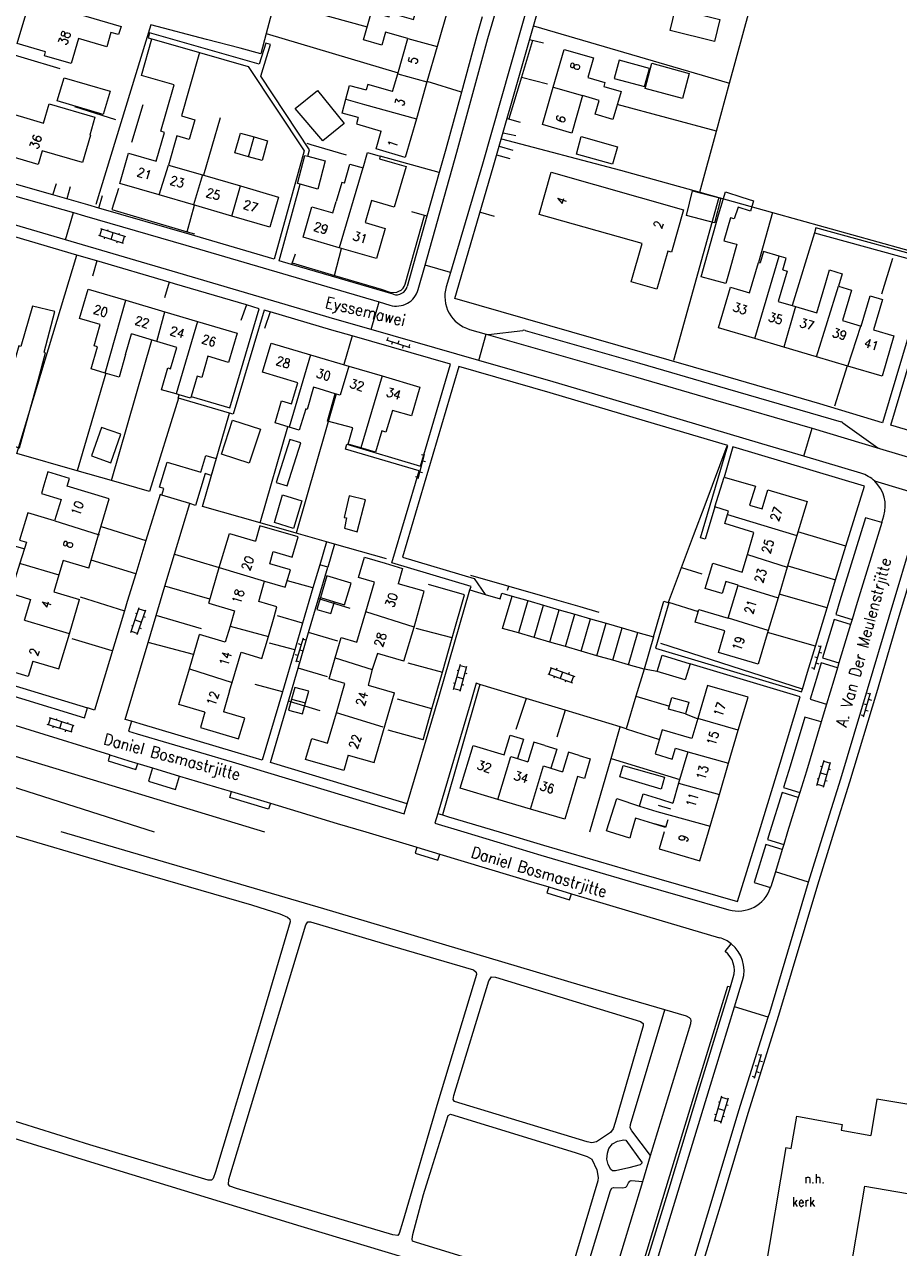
# Model space of a CAD drawing. Header units: metres. Extents: x 189705 to 199106, y 581686 to 588448.
# Tile 493 of 555: x 198179 to 198333, y 585927 to 586142. Entities that reach past the tile are written whole.
import ezdxf

# ---------------------------------------------------------------- set-up
doc = ezdxf.new("R2010")
doc.units = ezdxf.units.M
doc.layers.add('B-WA-OG-GBKN-G', color=7, linetype='Continuous', lineweight=18)
doc.styles.add('Style-STANDARD', font='STANDARD.shx')

msp = doc.modelspace()

# ---------------------------------------------------------------- linework, layer by layer
at = {"layer": 'B-WA-OG-GBKN-G'}
for p, q in [((198196.77, 586103.547), (198192.392, 586104.958)), ((198192.582, 586104.897), (198192.95, 586106.039)), ((198197.138, 586104.689), (198192.76, 586106.1)), ((198193.95, 586105.717), (198194.042, 586106.002)), ((198194.581, 586104.252), (198194.949, 586105.395)), ((198195.946, 586105.073), (198196.038, 586105.358)), ((198196.579, 586103.608), (198196.948, 586104.75)), ((198193.394, 586104.32), (198193.486, 586104.605)), ((198195.581, 586103.615), (198195.673, 586103.9)), ((198242.958, 586086.6), (198247.143, 586085.241)), ((198243.303, 586087.014), (198243.148, 586086.538)), ((198244.099, 586086.229), (198243.945, 586085.754)), ((198245.205, 586086.396), (198245.051, 586085.92)), ((198246.002, 586085.611), (198245.847, 586085.136)), ((198247.107, 586085.778), (198246.953, 586085.302)), ((198248.602, 586062.203), (198249.737, 586066.454)), ((198249.203, 586066.39), (198249.686, 586066.261)), ((198248.687, 586064.458), (198249.17, 586064.329)), ((198249.428, 586065.295), (198249.911, 586065.166)), ((198248.171, 586062.525), (198248.654, 586062.396)), ((198248.912, 586063.362), (198249.395, 586063.233)), ((198198.047, 586035.112), (198199.538, 586039.464)), ((198198.882, 586038.473), (198199.165, 586038.376)), ((198199.183, 586034.723), (198200.673, 586039.075)), ((198199.473, 586039.275), (198200.608, 586038.886)), ((198198.137, 586036.299), (198198.421, 586036.202)), ((198198.793, 586037.288), (198199.928, 586036.899)), ((198199.588, 586035.908), (198199.872, 586035.811)), ((198200.268, 586037.893), (198200.552, 586037.795)), ((198198.112, 586035.301), (198199.248, 586034.913)), ((198228.396, 586034.082), (198227.103, 586029.876)), ((198228.815, 586033.744), (198228.337, 586033.891)), ((198228.043, 586032.935), (198227.566, 586033.082)), ((198228.227, 586031.832), (198227.749, 586031.979)), ((198318.285, 586028.567), (198319.534, 586032.786)), ((198318.998, 586032.736), (198319.477, 586032.594)), ((198319.194, 586031.635), (198319.673, 586031.493)), ((198227.456, 586031.023), (198226.978, 586031.17)), ((198227.64, 586029.92), (198227.162, 586030.067)), ((198254.849, 586025.052), (198256.05, 586029.493)), ((198318.43, 586030.819), (198318.91, 586030.677)), ((198318.626, 586029.718), (198319.105, 586029.576)), ((198255.45, 586027.273), (198256.608, 586026.959)), ((198255.46, 586028.461), (198255.75, 586028.383)), ((198255.998, 586029.3), (198257.156, 586028.986)), ((198256.007, 586024.739), (198257.208, 586029.179)), ((198256.882, 586027.973), (198257.172, 586027.895)), ((198271.427, 586027.785), (198275.751, 586026.217)), ((198272.024, 586028.845), (198271.615, 586027.717)), ((198271.836, 586028.913), (198276.16, 586027.345)), ((198272.604, 586027.358), (198272.501, 586027.076)), ((198273.021, 586028.803), (198272.919, 586028.521)), ((198273.998, 586028.129), (198273.589, 586027.001)), ((198275.181, 586028.019), (198275.079, 586027.737)), ((198275.972, 586027.413), (198275.563, 586026.285)), ((198317.862, 586028.901), (198318.342, 586028.759)), ((198254.86, 586026.243), (198255.15, 586026.164)), ((198254.901, 586025.245), (198256.06, 586024.932)), ((198256.334, 586025.948), (198256.624, 586025.869)), ((198274.576, 586026.643), (198274.473, 586026.361)), ((198326.984, 586020.269), (198328.233, 586024.488)), ((198327.697, 586024.438), (198328.176, 586024.296)), ((198327.893, 586023.337), (198328.372, 586023.195)), ((198327.129, 586022.521), (198327.609, 586022.379)), ((198327.325, 586021.42), (198327.804, 586021.278)), ((198187.73, 586017.528), (198183.347, 586018.926)), ((198183.538, 586018.865), (198183.903, 586020.008)), ((198188.095, 586018.671), (198183.712, 586020.069)), ((198184.903, 586019.689), (198184.994, 586019.975)), ((198185.539, 586018.227), (198185.903, 586019.37)), ((198186.902, 586019.051), (198186.993, 586019.337)), ((198187.539, 586017.589), (198187.904, 586018.732)), ((198326.561, 586020.603), (198327.041, 586020.461)), ((198184.352, 586018.29), (198184.443, 586018.576)), ((198186.541, 586017.592), (198186.632, 586017.878)), ((198318.783, 586008.192), (198320.057, 586012.612)), ((198319.936, 586007.859), (198321.21, 586012.279)), ((198320.002, 586012.42), (198321.155, 586012.087)), ((198319.42, 586010.402), (198320.573, 586010.069)), ((198319.45, 586011.59), (198319.739, 586011.507)), ((198320.864, 586011.078), (198321.152, 586010.995)), ((198318.814, 586009.382), (198319.102, 586009.299)), ((198318.839, 586008.384), (198319.992, 586008.051)), ((198320.283, 586009.062), (198320.571, 586008.979)), ((198307.816, 585956.672), (198309.048, 585960.896)), ((198308.512, 585960.844), (198308.992, 585960.704)), ((198307.952, 585958.924), (198308.432, 585958.784)), ((198308.712, 585959.744), (198309.192, 585959.604)), ((198307.392, 585957.004), (198307.872, 585956.864)), ((198308.152, 585957.824), (198308.632, 585957.684)), ((198300.758, 585949.126), (198302.06, 585953.538)), ((198301.446, 585952.52), (198301.734, 585952.435)), ((198301.909, 585948.786), (198303.211, 585953.198)), ((198302.003, 585953.346), (198303.154, 585953.006)), ((198302.857, 585951.999), (198303.145, 585951.914)), ((198300.796, 585950.316), (198301.084, 585950.231)), ((198301.409, 585951.332), (198302.56, 585950.992)), ((198302.263, 585949.987), (198302.551, 585949.902)), ((198300.814, 585949.318), (198301.965, 585948.978))]:
    msp.add_line(p, q, dxfattribs=at)
at = {"layer": 'B-WA-OG-GBKN-G', "flags": 128}
for points in [[(198338.566, 586099.496), (198330.341, 586072.001), (198319.325, 586075.292), (198301.793, 586080.389), (198288.116, 586084.37), (198255.043, 586093.841), (198261.84, 586116.93), (198273.291, 586157.204), (198277.075, 586170.696), (198282.941, 586191.028), (198288.552, 586210.305), (198292.54, 586225.084)], [(198249.828, 586099.714), (198255.4, 586119.601), (198260.88, 586139.59), (198266.606, 586159.107), (198271.102, 586174.934), (198276.373, 586193.364), (198281.87, 586212.655), (198284.458, 586222.255), (198284.597, 586222.767)], [(198289.487, 586221.447), (198286.622, 586210.831), (198281.02, 586191.585), (198275.152, 586171.243), (198271.367, 586157.751), (198259.919, 586117.485), (198254.3, 586098.397)], [(198303.434, 586131.754), (198308.1, 586148.936)], [(198223.359, 586146.087), (198239.648, 586141.671)], [(198246.797, 586139.567), (198242.872, 586140.694), (198242.221, 586138.426), (198238.983, 586139.355), (198240.403, 586144.301), (198243.512, 586143.408), (198243.715, 586144.115), (198247.79, 586142.945), (198248.781, 586146.398), (198253.887, 586144.931), (198251.942, 586138.158)], [(198174.969, 586144.134), (198172.962, 586138.048), (198185.568, 586134.334)], [(198180.08, 586145.556), (198185.08, 586144.097), (198185.319, 586144.914), (198196.316, 586141.708), (198195.898, 586140.272), (198194.552, 586140.664), (198193.819, 586138.15), (198188.844, 586139.6), (198187.555, 586135.177), (198182.822, 586136.557), (198183.02, 586137.236), (198178.019, 586138.694), (198180.08, 586145.556)], [(198223.03, 586144.845), (198221.869, 586140.471)], [(198301.706, 586142.934), (198300.745, 586139.063), (198292.943, 586141), (198293.904, 586144.872), (198301.706, 586142.934)], [(198211.366, 586139.411), (198201.568, 586141.969), (198191.913, 586110.363)], [(198259.907, 586143.38), (198258.955, 586140.136), (198256.217, 586130.148)], [(198268.909, 586141.791), (198303.434, 586131.754)], [(198205.685, 586131.453), (198199.896, 586133.097), (198201.722, 586139.527)], [(198229.193, 586118.868), (198229.499, 586119.98), (198220.922, 586132.976), (198222.652, 586138.523), (198221.793, 586138.791), (198220.634, 586135.073), (198201.352, 586140.568), (198201.106, 586139.703), (198201.722, 586139.527)], [(198201.722, 586139.527), (198210.124, 586137.142)], [(198217.289, 586137.865), (198211.366, 586139.411)], [(198221.869, 586140.471), (198220.923, 586136.91)], [(198221.869, 586140.471), (198245.075, 586133.569)], [(198245.022, 586133.386), (198246.797, 586139.567)], [(198246.797, 586139.567), (198251.942, 586138.158)], [(198268.726, 586139.24), (198266.781, 586132.811), (198271.382, 586131.631)], [(198270.691, 586138.767), (198268.218, 586139.362)], [(198210.121, 586137.133), (198218.716, 586134.684), (198228.523, 586119.825), (198223.274, 586100.747), (198208.286, 586105.155), (198192.436, 586109.764)], [(198210.124, 586137.142), (198208.298, 586130.711)], [(198220.92, 586136.916), (198217.289, 586137.865)], [(198251.942, 586138.158), (198250.167, 586131.977)], [(198272.389, 586131.037), (198274.322, 586137.68), (198279.489, 586136.176), (198278.48, 586132.707), (198281.483, 586131.833), (198281.287, 586131.158), (198284.318, 586130.275), (198282.889, 586125.366), (198279.762, 586126.276), (198280.468, 586128.701), (198277.551, 586129.549)], [(198220.923, 586136.91), (198220.925, 586136.915), (198220.92, 586136.916)], [(198220.92, 586136.916), (198220.923, 586136.91)], [(198289.314, 586134.318), (198283.966, 586135.763), (198283.104, 586132.569), (198288.452, 586131.124), (198289.314, 586134.318)], [(198295.121, 586129.046), (198288.546, 586130.81), (198289.731, 586135.224), (198296.305, 586133.46), (198295.121, 586129.046)], [(198244.119, 586130.243), (198245.022, 586133.386)], [(198245.022, 586133.386), (198250.167, 586131.977)], [(198266.781, 586132.811), (198264.556, 586125.458)], [(198193.191, 586126.227), (198185.09, 586128.612), (198186.293, 586132.697), (198194.395, 586130.319), (198193.191, 586126.227)], [(198204.326, 586126.728), (198205.685, 586131.453)], [(198208.298, 586130.711), (198206.968, 586125.962)], [(198235.879, 586128.89), (198236.541, 586131.337), (198239.471, 586130.544)], [(198244.119, 586130.243), (198239.755, 586131.518), (198239.471, 586130.544)], [(198250.167, 586131.977), (198248.302, 586125.48)], [(198256.217, 586130.148), (198250.173, 586131.997)], [(198277.551, 586129.549), (198275.634, 586122.964), (198270.476, 586124.465), (198272.389, 586131.037)], [(198272.389, 586131.037), (198277.551, 586129.549)], [(198301.132, 586123.277), (198303.434, 586131.754)], [(198231.812, 586121.598), (198226.967, 586127.274), (198230.903, 586130.442), (198235.581, 586124.633), (198231.812, 586121.598)], [(198238.049, 586125.676), (198235.216, 586126.443), (198235.879, 586128.89)], [(198235.879, 586128.89), (198239.162, 586128.001), (198248.302, 586125.48)], [(198256.217, 586130.148), (198253.473, 586120.135), (198252.315, 586116.002)], [(198310.98, 586108.978), (198338.764, 586101.238), (198346.119, 586128.731)], [(198190.963, 586122.563), (198189.561, 586117.764), (198182.45, 586119.841), (198181.739, 586117.408), (198172.518, 586120.102), (198174.554, 586127.071), (198182.694, 586124.693)], [(198182.694, 586124.693), (198183.684, 586128.081), (198191.732, 586125.727), (198190.819, 586122.605), (198190.963, 586122.563)], [(198195.388, 586125.253), (198188.213, 586127.561)], [(198203.015, 586112.066), (198196.081, 586114.077), (198197.631, 586119.422), (198202.503, 586118.009), (198203.971, 586123.071), (198203.32, 586123.259), (198204.326, 586126.728)], [(198200.128, 586127.914), (198198.149, 586121.275)], [(198301.132, 586123.277), (198283.649, 586127.977)], [(198206.968, 586125.962), (198209.298, 586125.286), (198208.298, 586121.836), (198206.159, 586122.457), (198204.671, 586117.326)], [(198213.741, 586125.654), (198210.805, 586115.547)], [(198238.049, 586125.676), (198237.734, 586124.594), (198242.129, 586123.311)], [(198248.302, 586125.48), (198246.348, 586118.677), (198241.221, 586120.15), (198242.129, 586123.311)], [(198264.287, 586125.535), (198266.583, 586124.879)], [(198218.757, 586118.796), (198216.361, 586119.464), (198217.329, 586122.94), (198219.725, 586122.272)], [(198218.757, 586118.796), (198219.725, 586122.272)], [(198219.725, 586122.272), (198222.12, 586121.605), (198221.152, 586118.129), (198218.757, 586118.796)], [(198263.267, 586121.947), (198284.201, 586116.439), (198298.214, 586112.535)], [(198265.805, 586122.462), (198263.554, 586122.958)], [(198283.67, 586120.554), (198282.81, 586117.47), (198276.458, 586119.239), (198277.317, 586122.324), (198283.67, 586120.554)], [(198298.214, 586112.535), (198301.132, 586123.277)], [(198229.02, 586121.154), (198229.744, 586120.941)], [(198229.744, 586120.941), (198235.94, 586119.116)], [(198262.899, 586120.655), (198265.282, 586119.97)], [(198227.844, 586113.964), (198227.371, 586114.095), (198228.658, 586119.008), (198229.193, 586118.868)], [(198229.193, 586118.868), (198232.262, 586118.064), (198230.962, 586113.1)], [(198238.918, 586116.829), (198239.702, 586119.523), (198241.952, 586118.868), (198241.826, 586118.434), (198244.032, 586117.792), (198246.485, 586117.078), (198244.397, 586109.902), (198240.393, 586111.067), (198239.265, 586107.19), (198242.802, 586106.161), (198241.267, 586100.887), (198234.736, 586102.787)], [(198252.315, 586116.002), (198241.952, 586118.868)], [(198264.831, 586118.394), (198262.447, 586119.065)], [(198184.292, 586112.081), (198168.598, 586116.515)], [(198203.015, 586112.066), (198204.671, 586117.326)], [(198204.671, 586117.326), (198210.653, 586115.591)], [(198210.653, 586115.591), (198209.062, 586110.311)], [(198210.653, 586115.591), (198217.326, 586113.656)], [(198238.856, 586116.847), (198234.736, 586102.787)], [(198235.629, 586114.119), (198236.613, 586117.5), (198238.918, 586116.829)], [(198252.315, 586116.002), (198250.164, 586108.325)], [(198295.32, 586109.461), (198293.209, 586102), (198292.537, 586102.19), (198290.642, 586095.491), (198286.126, 586096.768), (198288.03, 586103.499), (198269.909, 586108.625), (198272.011, 586116.055), (198295.32, 586109.461)], [(198169.378, 586114.217), (198187.981, 586108.961)], [(198184.292, 586112.081), (198184.942, 586114.058)], [(198187.358, 586113.483), (198186.806, 586111.371)], [(198215.846, 586108.344), (198217.326, 586113.656)], [(198217.326, 586113.656), (198224.062, 586111.702), (198222.526, 586106.406), (198215.846, 586108.344)], [(198226.32, 586099.851), (198224.137, 586100.493), (198227.844, 586113.964)], [(198230.962, 586113.1), (198227.844, 586113.964)], [(198235.629, 586114.119), (198235.167, 586114.253), (198234.189, 586110.892)], [(198186.806, 586111.371), (198184.292, 586112.081)], [(198192.436, 586109.764), (198190.465, 586110.337), (198186.806, 586111.371)], [(198192.436, 586109.764), (198193.081, 586111.956)], [(198195.896, 586113.213), (198194.717, 586109.499), (198207.934, 586105.599), (198209.272, 586110.251)], [(198209.062, 586110.311), (198203.015, 586112.066)], [(198301.549, 586111.606), (198293.539, 586082.916)], [(198300.78, 586107.187), (198295.826, 586108.434), (198296.916, 586112.768), (198301.87, 586111.521), (198300.78, 586107.187)], [(198298.214, 586112.535), (198301.549, 586111.606)], [(198300.985, 586106.867), (198301.45, 586108.584), (198302.717, 586112.597), (198305.595, 586111.675), (198307.63, 586111.003), (198307.092, 586109.198), (198304.943, 586109.909), (198304.214, 586107.835), (198303.561, 586108.066), (198302.41, 586103.995), (198304.173, 586103.53)], [(198301.549, 586111.606), (198310.98, 586108.978)], [(198186.568, 586104.165), (198167.969, 586109.645)], [(198215.846, 586108.344), (198209.062, 586110.311)], [(198234.736, 586102.787), (198228.366, 586104.641), (198229.925, 586110), (198233.617, 586108.925), (198234.189, 586110.892)], [(198250.164, 586108.325), (198247.491, 586109.101)], [(198188.547, 586101.497), (198166.085, 586108.116)], [(198186.568, 586104.165), (198187.981, 586108.961)], [(198187.981, 586108.961), (198189.914, 586108.415), (198207.725, 586103.235), (198241.734, 586093.233)], [(198233.898, 586097.907), (198242.086, 586095.513), (198243.638, 586094.986), (198244.35, 586094.887), (198244.883, 586094.965), (198245.213, 586095.119), (198245.593, 586095.324), (198245.947, 586095.656), (198246.124, 586095.987), (198246.351, 586096.394), (198249.737, 586108.448)], [(198250.164, 586108.325), (198246.702, 586095.968)], [(198259.561, 586109.023), (198261.977, 586108.347)], [(198310.98, 586108.978), (198308.51, 586100.197)], [(198207.934, 586105.599), (198209.243, 586105.213)], [(198299.112, 586100.169), (198300.985, 586106.867)], [(198318.395, 586105.424), (198314.432, 586092.611)], [(198340.537, 586068.955), (198331.778, 586071.572), (198340.379, 586100.323), (198318.607, 586106.266), (198318.37, 586105.398), (198338.673, 586099.855)], [(198240.342, 586088.376), (198233.975, 586090.206), (198206.315, 586098.347), (198186.568, 586104.165)], [(198226.409, 586100.096), (198233.898, 586097.907), (198235.129, 586102.673)], [(198304.173, 586103.53), (198304.697, 586103.384), (198303.459, 586098.954)], [(198188.609, 586063.538), (198177.951, 586066.572), (198188.547, 586101.497)], [(198192.076, 586100.457), (198188.547, 586101.497)], [(198192.076, 586100.457), (198191.286, 586097.747)], [(198204.792, 586096.71), (198192.076, 586100.457)], [(198226.968, 586101.626), (198226.32, 586099.851)], [(198307.881, 586086.803), (198312.177, 586101.275)], [(198312.177, 586101.275), (198309.379, 586102.088), (198308.806, 586100.109)], [(198312.823, 586098.899), (198313.409, 586100.917), (198312.177, 586101.275)], [(198332.084, 586100.906), (198330.154, 586094.623)], [(198244.212, 586094.589), (198226.32, 586099.851)], [(198248.628, 586095.429), (198249.828, 586099.714)], [(198254.3, 586098.397), (198249.828, 586099.714)], [(198254.3, 586098.397), (198253.557, 586095.873)], [(198303.459, 586098.954), (198302.761, 586096.457), (198298.414, 586097.672), (198299.112, 586100.169)], [(198307.881, 586086.803), (198301.448, 586088.704), (198303.56, 586095.853), (198306.933, 586094.857), (198308.51, 586100.197), (198308.806, 586100.109)], [(198312.823, 586098.899), (198313.572, 586098.678), (198311.993, 586093.332), (198315.038, 586092.432)], [(198320.368, 586096.654), (198321.028, 586098.862), (198323.254, 586098.19), (198322.618, 586095.989)], [(198204.792, 586096.71), (198203.955, 586093.962)], [(198218.396, 586092.706), (198205.75, 586096.428), (198204.792, 586096.71)], [(198315.038, 586092.432), (198318.793, 586091.323), (198320.368, 586096.654)], [(198193.502, 586080.73), (198191.037, 586081.45), (198192.17, 586085.336), (198191.574, 586085.51), (198192.663, 586089.244), (198189.024, 586090.306), (198190.533, 586095.509), (198197.185, 586093.542)], [(198318.738, 586083.596), (198322.618, 586095.989)], [(198322.618, 586095.989), (198324.867, 586095.325), (198323.284, 586089.968), (198326.567, 586088.998)], [(198326.567, 586088.998), (198328.144, 586094.337), (198330.33, 586093.691), (198328.748, 586088.337), (198332.348, 586087.274), (198330.256, 586080.193), (198324.262, 586081.964)], [(198177.603, 586075.084), (198175.638, 586068.392), (198178.472, 586067.563), (198181.789, 586079.678), (198183.042, 586084.308), (198182.772, 586084.385), (198184.681, 586091.562), (198180.725, 586092.523), (198178.662, 586085.399), (198178.33, 586085.513), (198177.026, 586080.99), (198170.817, 586082.688), (198170.715, 586082.319)], [(198193.502, 586080.73), (198197.185, 586093.542)], [(198197.185, 586093.542), (198204.029, 586091.519)], [(198208.653, 586076.586), (198215.441, 586074.602), (198220.644, 586092.045), (198218.396, 586092.706)], [(198218.396, 586092.706), (198217.413, 586089.977)], [(198240.342, 586088.376), (198241.734, 586093.233)], [(198241.734, 586093.233), (198243.647, 586092.67)], [(198315.038, 586092.432), (198312.985, 586085.295)], [(198202.632, 586086.287), (198204.029, 586091.519)], [(198204.029, 586091.519), (198209.804, 586089.812)], [(198209.804, 586089.812), (198206, 586077.045)], [(198209.804, 586089.812), (198216.781, 586087.749), (198215.26, 586082.604), (198211.598, 586083.679), (198210.517, 586079.97), (198209.709, 586080.206), (198208.653, 586076.586)], [(198222.583, 586091.474), (198221.508, 586091.79), (198216.047, 586073.487), (198215.428, 586073.668)], [(198222.583, 586091.474), (198221.56, 586088.596)], [(198237.009, 586087.256), (198233.417, 586088.285), (198222.583, 586091.474)], [(198197.123, 586083.974), (198198.184, 586087.609)], [(198202.632, 586086.287), (198198.184, 586087.609)], [(198259.266, 586082.935), (198240.342, 586088.376)], [(198257.661, 586088.41), (198260.595, 586087.57)], [(198259.266, 586082.935), (198260.595, 586087.57)], [(198260.595, 586087.57), (198286.868, 586080.047), (198300.536, 586076.068), (198317.95, 586071.007)], [(198260.986, 586087.538), (198267.04, 586088.245)], [(198267.431, 586088.213), (198287.561, 586082.449), (198301.234, 586078.468), (198323.067, 586072.121)], [(198324.262, 586081.964), (198326.535, 586089.007)], [(198194.641, 586061.821), (198201.768, 586086.544)], [(198206, 586077.045), (198203.431, 586077.795), (198204.553, 586081.642), (198205.045, 586081.498), (198206.138, 586085.245), (198202.632, 586086.287)], [(198225.914, 586071.226), (198223.426, 586071.968), (198224.577, 586075.827), (198226.313, 586075.309), (198227.42, 586079.035), (198221.195, 586080.89), (198222.72, 586085.998), (198229.693, 586083.938)], [(198237.009, 586087.256), (198235.556, 586082.207)], [(198257.735, 586042.568), (198257.917, 586043.196), (198243.984, 586047.313), (198248.769, 586063.508), (198235.8, 586067.34), (198236.055, 586068.203), (198249.023, 586064.37), (198254.319, 586082.295), (198237.009, 586087.256)], [(198312.985, 586085.295), (198307.881, 586086.803)], [(198197.123, 586083.974), (198195.966, 586080.011), (198193.502, 586080.73)], [(198229.693, 586083.938), (198225.914, 586071.226)], [(198229.693, 586083.938), (198236.388, 586081.961)], [(198318.738, 586083.596), (198312.985, 586085.295)], [(198324.262, 586081.964), (198318.738, 586083.596)], [(198236.388, 586081.961), (198234.882, 586076.844), (198234.009, 586077.1)], [(198236.388, 586081.961), (198242.276, 586080.223)], [(198300.829, 586057.18), (198299.139, 586051.504), (198298.277, 586051.761), (198303.106, 586067.98), (198288.634, 586072.289), (198271.872, 586077.265), (198255.761, 586081.882), (198245.847, 586048.326), (198258.474, 586044.596), (198260.399, 586041.798)], [(198316.495, 586066.093), (198309.072, 586068.291), (198289.202, 586074.207), (198272.386, 586079.164), (198259.266, 586082.935)], [(198324.11, 586082.009), (198321.903, 586074.926)], [(198193.639, 586080.69), (198188.609, 586063.538)], [(198242.276, 586080.223), (198238.514, 586067.554)], [(198242.276, 586080.223), (198248.932, 586078.257), (198247.422, 586073.186), (198244.083, 586074.143), (198242.935, 586070.33), (198242.219, 586070.544), (198241.105, 586066.809), (198238.514, 586067.554)], [(198206.531, 586076.89), (198206, 586077.045)], [(198206.42, 586076.301), (198206.364, 586076.317), (198206.531, 586076.89)], [(198208.653, 586076.586), (198208.568, 586076.296), (198206.531, 586076.89)], [(198234.198, 586077.045), (198227.168, 586052.561)], [(198231.196, 586077.926), (198230.19, 586078.236), (198229.067, 586074.318), (198228.853, 586074.41), (198227.685, 586070.698)], [(198234.009, 586077.1), (198231.196, 586077.926)], [(198237.109, 586071.085), (198232.677, 586072.284), (198234.009, 586077.1)], [(198206.42, 586076.301), (198201.344, 586059.912)], [(198215.428, 586073.668), (198206.42, 586076.301)], [(198210.643, 586057.265), (198215.428, 586073.668)], [(198194.527, 586064.939), (198196.271, 586069.996), (198192.904, 586071.171), (198191.111, 586066.188), (198194.527, 586064.939)], [(198218.887, 586064.877), (198214.003, 586066.484), (198215.964, 586072.444), (198220.848, 586070.837), (198218.887, 586064.877)], [(198220.787, 586054.377), (198225.683, 586071.295)], [(198227.685, 586070.698), (198225.914, 586071.226)], [(198238.514, 586067.554), (198236.269, 586068.2), (198237.109, 586071.085)], [(198316.495, 586066.093), (198317.95, 586071.007)], [(198317.95, 586071.007), (198329.824, 586067.459)], [(198323.367, 586071.977), (198329.532, 586067.601)], [(198226.013, 586069.056), (198223.62, 586061.478), (198225.541, 586060.891), (198227.963, 586068.469), (198226.013, 586069.056)], [(198203.076, 586060.658), (198204.416, 586065.072), (198210.345, 586063.271), (198211.244, 586066.231), (198213.055, 586065.681), (198212.159, 586062.729), (198211.142, 586063.037), (198209.445, 586057.45), (198208.415, 586057.763)], [(198299.11, 586057.563), (198303.012, 586067.919)], [(198323.912, 586050.283), (198327.151, 586060.853), (198308.503, 586066.373), (198303.968, 586067.724), (198302.469, 586062.441)], [(198326.532, 586063.122), (198316.495, 586066.093)], [(198329.824, 586067.459), (198339.279, 586064.634), (198342.577, 586063.674)], [(198192.371, 586052.287), (198194.253, 586058.629), (198186.836, 586060.829), (198187.244, 586062.204), (198183.439, 586063.333), (198182.749, 586061.007)], [(198194.641, 586061.821), (198188.609, 586063.538)], [(198201.344, 586059.912), (198194.641, 586061.821)], [(198300.829, 586057.18), (198302.469, 586062.441)], [(198302.469, 586062.441), (198307.964, 586060.821), (198306.957, 586057.476), (198309.139, 586056.819), (198310.159, 586060.208), (198317.052, 586058.133), (198315.248, 586052.142)], [(198343.618, 586057.333), (198328.979, 586061.701)], [(198182.749, 586061.007), (198182.295, 586059.547), (198185.775, 586058.464), (198184.605, 586054.702), (198179.943, 586056.152), (198178.451, 586051.355), (198179.661, 586050.978), (198178.505, 586047.262), (198176.863, 586041.982), (198180.408, 586040.88), (198179.268, 586037.217)], [(198203.521, 586059.249), (198203.875, 586060.415), (198203.076, 586060.658)], [(198203.521, 586059.249), (198203.208, 586059.344), (198200.712, 586051.273)], [(198208.415, 586057.763), (198203.521, 586059.249)], [(198205.754, 586048.879), (198208.415, 586057.763)], [(198223.33, 586054.444), (198224.761, 586059.313), (198228.111, 586058.274), (198226.65, 586053.376), (198223.33, 586054.444)], [(198237.905, 586052.821), (198239.318, 586058.453), (198236.452, 586059.132), (198235.595, 586055.344), (198236.001, 586055.266), (198235.633, 586053.433), (198237.905, 586052.821)], [(198297.061, 586052.124), (198299.11, 586057.563)], [(198220.787, 586054.377), (198210.643, 586057.265)], [(198303.038, 586055.824), (198303.229, 586056.458), (198300.829, 586057.18)], [(198306.548, 586048.806), (198307.719, 586052.695), (198302.564, 586054.248), (198303.038, 586055.824)], [(198303.038, 586055.824), (198315.248, 586052.142)], [(198330.205, 586054.436), (198327.318, 586055.255), (198322.837, 586040.633), (198322.112, 586038.25), (198324.983, 586037.377)], [(198330.205, 586054.436), (198330.565, 586055.61)], [(198192.371, 586052.287), (198184.717, 586054.669)], [(198192.796, 586053.719), (198200.712, 586051.273)], [(198223.123, 586049.34), (198226.43, 586048.364), (198227.473, 586051.898), (198220.769, 586053.875), (198219.971, 586051.171)], [(198227.168, 586052.561), (198220.787, 586054.377)], [(198320.076, 586000), (198322.989, 586009.332), (198327.708, 586025.041), (198331.481, 586037.845), (198336.159, 586053.32)], [(198330.205, 586054.436), (198325.706, 586039.758), (198324.983, 586037.377)], [(198174.174, 586051.283), (198179.4, 586049.805)], [(198190.632, 586046.425), (198192.371, 586052.287)], [(198192.513, 586052.243), (198192.371, 586052.287)], [(198200.712, 586051.273), (198198.897, 586045.402)], [(198213.609, 586046.499), (198215.386, 586052.523), (198219.971, 586051.171)], [(198232.471, 586051.051), (198227.168, 586052.561)], [(198232.471, 586051.051), (198231.289, 586046.993)], [(198232.49, 586051.116), (198232.471, 586051.051)], [(198233.918, 586050.639), (198232.471, 586051.051)], [(198294.96, 586046.548), (198297.061, 586052.124)], [(198315.248, 586052.142), (198313.571, 586046.573)], [(198323.912, 586050.283), (198315.443, 586052.788)], [(198321.857, 586000), (198324.614, 586008.834), (198329.338, 586024.556), (198333.11, 586037.359), (198337.786, 586052.828)], [(198204.057, 586043.216), (198205.754, 586048.879)], [(198205.754, 586048.879), (198213.611, 586046.506)], [(198221.588, 586044.088), (198225.233, 586043.034), (198226.116, 586046.088), (198222.486, 586047.138), (198223.123, 586049.34)], [(198233.918, 586050.639), (198232.728, 586046.569)], [(198243.02, 586048.048), (198233.918, 586050.639)], [(198304.948, 586043.39), (198302.785, 586044.042), (198302.147, 586041.924), (198299.148, 586042.827), (198300.483, 586047.259), (198305.617, 586045.713), (198306.548, 586048.806)], [(198306.548, 586048.806), (198313.571, 586046.573)], [(198322.085, 586044.322), (198323.912, 586050.283)], [(198178.617, 586047.229), (198185.384, 586045.225)], [(198190.632, 586046.425), (198186.136, 586047.759), (198185.384, 586045.225)], [(198198.897, 586045.402), (198191.049, 586047.829)], [(198231.289, 586046.993), (198230.095, 586042.938)], [(198232.728, 586046.569), (198231.289, 586046.993)], [(198239.38, 586038.71), (198240.902, 586043.946), (198238.107, 586044.758), (198239.142, 586048.32), (198242.793, 586047.26), (198245.864, 586046.367), (198245.077, 586043.659)], [(198313.649, 586046.831), (198322.085, 586044.322)], [(198185.384, 586045.225), (198184.498, 586042.237), (198188.994, 586040.903)], [(198198.897, 586045.402), (198197.394, 586040.542), (198196.906, 586038.925)], [(198211.762, 586040.237), (198213.609, 586046.499)], [(198213.609, 586046.499), (198221.588, 586044.088)], [(198229.342, 586035.075), (198232.728, 586046.569)], [(198233.876, 586040.507), (198235.649, 586039.971), (198236.799, 586043.773), (198232.565, 586045.053), (198231.419, 586041.26)], [(198257.796, 586045.167), (198264.544, 586043.235)], [(198292.649, 586040.415), (198294.96, 586046.548)], [(198294.96, 586046.548), (198298.524, 586045.387)], [(198313.571, 586046.573), (198311.95, 586041.187)], [(198202.508, 586038.046), (198202.812, 586039.061), (198204.057, 586043.216)], [(198211.969, 586040.94), (198204.057, 586043.216)], [(198223.247, 586037.834), (198223.766, 586039.628), (198220.559, 586040.555), (198221.588, 586044.088)], [(198230.095, 586042.938), (198225.634, 586044.153)], [(198230.095, 586042.938), (198228.268, 586036.737)], [(198247.882, 586036.007), (198249.658, 586042.328), (198245.077, 586043.659)], [(198246.656, 586004.914), (198252.327, 586023.881), (198257.735, 586042.568)], [(198254.59, 586034.128), (198256.744, 586041.687), (198250.46, 586043.542)], [(198257.735, 586042.568), (198260.399, 586041.798)], [(198264.337, 586042.505), (198264.544, 586043.235)], [(198264.544, 586043.235), (198270.921, 586041.408)], [(198303.203, 586037.593), (198304.948, 586043.39)], [(198304.94, 586043.362), (198311.95, 586041.187)], [(198320.582, 586039.403), (198321.115, 586041.159), (198322.085, 586044.322)], [(198187.248, 586034.84), (198188.994, 586040.903)], [(198189.121, 586041.332), (198196.906, 586038.925)], [(198211.762, 586040.237), (198216.26, 586038.91), (198215.499, 586036.195)], [(198231.419, 586041.26), (198230.782, 586039.154), (198233.242, 586038.41), (198233.868, 586040.481)], [(198236.648, 586039.304), (198231.144, 586040.992)], [(198231.419, 586041.26), (198233.868, 586040.481)], [(198260.399, 586041.798), (198263.068, 586041.025), (198263.353, 586042.018), (198265.129, 586041.504)], [(198266.247, 586035.013), (198263.481, 586035.814), (198265.129, 586041.504)], [(198265.129, 586041.504), (198267.895, 586040.703)], [(198267.895, 586040.703), (198266.247, 586035.013)], [(198267.895, 586040.703), (198270.661, 586039.902)], [(198270.921, 586041.408), (198277.044, 586039.654)], [(198290.029, 586034.294), (198291.849, 586040.578), (198292.714, 586040.328), (198290.403, 586032.352), (198316.109, 586024.643), (198316.257, 586025.138)], [(198292.649, 586040.415), (198297.908, 586038.776)], [(198311.95, 586041.187), (198310.225, 586035.457)], [(198320.582, 586039.403), (198312.148, 586041.847)], [(198196.906, 586038.925), (198191.632, 586021.436), (198190.429, 586021.802)], [(198201.099, 586033.346), (198202.508, 586038.046)], [(198210.476, 586035.708), (198202.508, 586038.046)], [(198234.007, 586030.649), (198235.034, 586034.185), (198237.829, 586033.373), (198239.38, 586038.71)], [(198247.882, 586036.007), (198239.38, 586038.71)], [(198269.014, 586034.212), (198270.661, 586039.902)], [(198270.661, 586039.902), (198273.427, 586039.101)], [(198271.78, 586033.411), (198273.427, 586039.101)], [(198273.427, 586039.101), (198276.194, 586038.3)], [(198274.547, 586032.61), (198276.194, 586038.3)], [(198276.194, 586038.3), (198278.96, 586037.499)], [(198277.044, 586039.654), (198280.437, 586038.683)], [(198310.225, 586035.457), (198308.427, 586029.487), (198301.45, 586031.588), (198302.584, 586035.356), (198297.352, 586036.931), (198298.021, 586039.153), (198303.203, 586037.593)], [(198318.539, 586032.684), (198320.582, 586039.403)], [(198187.248, 586034.84), (198179.377, 586037.173)], [(198215.499, 586036.195), (198214.63, 586033.385), (198210.132, 586034.712)], [(198215.499, 586036.195), (198222.254, 586034.371)], [(198222.254, 586034.371), (198223.247, 586037.834)], [(198228.268, 586036.737), (198223.831, 586037.997)], [(198228.268, 586036.737), (198226.88, 586032.028)], [(198246.082, 586030.027), (198247.882, 586036.007)], [(198277.313, 586031.809), (198278.96, 586037.499)], [(198278.96, 586037.499), (198281.727, 586036.698)], [(198280.079, 586031.008), (198281.727, 586036.698)], [(198281.727, 586036.698), (198284.493, 586035.897)], [(198282.846, 586030.208), (198284.493, 586035.897)], [(198284.493, 586035.897), (198287.259, 586035.096)], [(198310.225, 586035.457), (198303.209, 586037.612)], [(198324.721, 586036.516), (198321.851, 586037.389), (198319.788, 586030.603), (198322.658, 586029.731)], [(198324.721, 586036.516), (198322.658, 586029.731)], [(198324.983, 586037.377), (198324.721, 586036.516)], [(198180.791, 586030.059), (198185.374, 586028.7), (198187.248, 586034.84)], [(198194.748, 586031.88), (198187.717, 586033.99)], [(198208.358, 586028.7), (198210.132, 586034.712)], [(198215.866, 586026.274), (198217.439, 586031.608), (198221.094, 586030.531), (198222.254, 586034.371)], [(198227.489, 586028.788), (198229.342, 586035.075)], [(198234.497, 586033.54), (198229.342, 586035.075)], [(198254.59, 586034.128), (198248.257, 586035.784)], [(198252.868, 586028.084), (198254.59, 586034.128)], [(198269.014, 586034.212), (198266.247, 586035.013)], [(198271.78, 586033.411), (198269.014, 586034.212)], [(198285.612, 586029.407), (198287.259, 586035.096)], [(198287.259, 586035.096), (198290.029, 586034.294)], [(198290.029, 586034.294), (198288.381, 586028.605)], [(198318.539, 586032.684), (198310.111, 586035.083)], [(198180.791, 586030.059), (198179.984, 586027.337), (198173.273, 586029.327), (198174.333, 586032.903), (198177.494, 586031.965)], [(198198.137, 586019.459), (198197.035, 586019.794), (198201.099, 586033.346)], [(198209.093, 586031.189), (198201.099, 586033.346)], [(198226.88, 586032.028), (198222.465, 586033.192)], [(198226.88, 586032.028), (198224.711, 586024.666)], [(198274.547, 586032.61), (198271.78, 586033.411)], [(198277.313, 586031.809), (198274.547, 586032.61)], [(198280.079, 586031.008), (198277.313, 586031.809)], [(198316.257, 586025.138), (198291.334, 586033.163)], [(198316.257, 586025.138), (198317.147, 586028.105), (198318.539, 586032.684)], [(198234.218, 586020.949), (198235.722, 586026.123), (198232.927, 586026.935), (198234.007, 586030.649)], [(198234.007, 586030.649), (198240.536, 586028.566)], [(198246.082, 586030.027), (198241.444, 586031.375), (198240.536, 586028.566)], [(198246.783, 586029.757), (198252.868, 586028.084)], [(198282.846, 586030.208), (198280.079, 586031.008)], [(198285.612, 586029.407), (198282.846, 586030.208)], [(198290.689, 586028.245), (198291.552, 586031.068), (198296.475, 586029.563)], [(198296.475, 586029.563), (198295.611, 586026.739), (198290.689, 586028.245)], [(198308.622, 586000), (198312.339, 586012.072), (198315.85, 586023.78), (198296.475, 586029.563)], [(198322.397, 586028.869), (198319.526, 586029.742), (198318.871, 586027.584), (198317.594, 586023.327), (198320.467, 586022.465)], [(198322.658, 586029.731), (198322.397, 586028.869)], [(198167.032, 586028.915), (198190.429, 586021.802)], [(198211.092, 586021.074), (198206.507, 586022.426), (198208.358, 586028.7)], [(198208.358, 586028.7), (198215.866, 586026.274)], [(198246.656, 586004.914), (198236.254, 586008.095), (198222.598, 586012.185), (198227.489, 586028.788)], [(198232.641, 586027.276), (198227.489, 586028.788)], [(198240.536, 586028.566), (198239.834, 586025.834), (198244.472, 586024.486)], [(198251.036, 586021.653), (198252.868, 586028.084)], [(198288.381, 586028.605), (198285.612, 586029.407)], [(198288.381, 586028.605), (198286.952, 586023.86)], [(198290.689, 586028.245), (198288.381, 586028.605)], [(198322.397, 586028.869), (198321.742, 586026.717), (198320.467, 586022.465)], [(198166.434, 586022.927), (198167.648, 586026.847), (198189.905, 586020.08), (198190.429, 586021.802)], [(198215.435, 586024.81), (198215.866, 586026.274)], [(198224.711, 586024.666), (198219.954, 586025.931)], [(198228.791, 586022.691), (198229.35, 586024.764), (198226.89, 586025.427), (198226.331, 586023.354)], [(198259.485, 586025.951), (198258.801, 586026.158), (198257.74, 586022.46), (198252.08, 586003.255)], [(198259.485, 586025.951), (198252.902, 586003.004)], [(198267.625, 586023.484), (198259.485, 586025.951)], [(198304.961, 586017.878), (198306.673, 586023.686), (198299.558, 586025.783), (198297.839, 586019.951)], [(198224.711, 586024.666), (198221.161, 586012.615), (198216.397, 586014.041), (198199.69, 586018.987), (198198.137, 586019.459)], [(198215.435, 586024.81), (198214.351, 586021.134)], [(198226.331, 586023.354), (198225.808, 586021.414), (198228.268, 586020.75), (198228.791, 586022.691)], [(198231.369, 586021.325), (198225.96, 586022.97)], [(198226.331, 586023.354), (198228.791, 586022.691)], [(198236.316, 586013.516), (198240.896, 586012.185), (198244.472, 586024.486)], [(198251.036, 586021.653), (198244.955, 586023.373)], [(198267.625, 586023.484), (198265.812, 586017.995)], [(198274.485, 586021.405), (198267.625, 586023.484)], [(198286.952, 586023.86), (198285.232, 586018.148)], [(198286.952, 586023.86), (198292.833, 586022.135)], [(198296.262, 586022.816), (198295.689, 586020.769), (198292.686, 586021.61), (198293.259, 586023.657), (198296.262, 586022.816)], [(198166.12, 586021.988), (198164.794, 586017.207), (198165.839, 586016.89), (198164.434, 586012.048), (198202.125, 586000)], [(198194.353, 586013.535), (198166.223, 586022.247), (198166.434, 586022.927)], [(198211.092, 586021.074), (198210.288, 586018.35), (198217.002, 586016.369), (198218.083, 586020.033), (198214.351, 586021.134)], [(198236.316, 586013.516), (198235.529, 586010.808), (198228.807, 586012.762), (198229.876, 586016.44), (198232.671, 586015.627), (198234.218, 586020.949)], [(198242.448, 586018.426), (198234.218, 586020.949)], [(198249.482, 586016.201), (198251.036, 586021.653)], [(198274.485, 586021.405), (198273.008, 586016.677)], [(198284.155, 586018.474), (198274.485, 586021.405)], [(198320.467, 586022.465), (198319.533, 586019.351)], [(198198.137, 586019.459), (198197.613, 586017.737), (198199.173, 586017.262), (198215.883, 586012.316), (198235.733, 586006.373), (198246.14, 586003.19), (198246.656, 586004.914)], [(198297.839, 586019.951), (198296.796, 586016.413), (198291.569, 586017.954), (198290.318, 586013.709), (198293.329, 586012.821), (198293.894, 586014.741), (198296.083, 586014.096)], [(198295.689, 586020.769), (198297.821, 586019.889)], [(198304.961, 586017.878), (198297.839, 586019.951)], [(198319.533, 586019.351), (198316.66, 586020.212), (198314.061, 586011.548), (198312.914, 586007.822), (198315.781, 586006.939)], [(198319.533, 586019.351), (198316.931, 586010.676), (198315.781, 586006.939)], [(198165.839, 586016.89), (198221.58, 586000)], [(198249.482, 586016.201), (198243.327, 586017.904)], [(198262.644, 586005.724), (198256.019, 586007.702), (198258.289, 586015.197), (198263.721, 586013.551), (198264.78, 586017.047), (198267.148, 586016.33), (198266.11, 586012.903)], [(198282.564, 586012.93), (198284.155, 586018.474)], [(198285.232, 586018.148), (198284.155, 586018.474)], [(198285.233, 586018.15), (198291.076, 586016.267)], [(198303.255, 586012.09), (198304.961, 586017.878)], [(198270.891, 586015.206), (198268.957, 586015.792), (198267.917, 586012.355)], [(198270.891, 586015.206), (198272.999, 586014.567), (198271.981, 586011.209)], [(198194.353, 586013.535), (198194.028, 586012.484), (198198.937, 586010.964), (198199.256, 586012.034)], [(198194.353, 586013.535), (198197.691, 586012.501), (198199.256, 586012.034)], [(198262.644, 586005.724), (198264.921, 586013.29), (198266.118, 586012.929)], [(198266.11, 586012.903), (198267.917, 586012.355)], [(198276.931, 586013.447), (198278.908, 586012.848), (198277.86, 586009.389), (198276.68, 586009.746), (198274.398, 586002.215), (198268.401, 586004.006)], [(198276.931, 586013.447), (198275.06, 586014.014), (198274.022, 586010.59)], [(198278.853, 586000), (198282.564, 586012.93), (198294.65, 586009.237)], [(198296.083, 586014.096), (198294.46, 586008.591)], [(198296.083, 586014.096), (198303.255, 586012.09)], [(198199.256, 586012.034), (198201.863, 586011.255)], [(198201.863, 586011.255), (198201.176, 586008.957), (198205.918, 586007.489), (198206.619, 586009.833)], [(198201.863, 586011.255), (198206.619, 586009.833)], [(198268.401, 586004.006), (198270.7, 586011.597), (198271.989, 586011.235)], [(198271.981, 586011.209), (198274.022, 586010.59)], [(198291.391, 586007.509), (198284.136, 586009.684), (198284.708, 586011.711), (198291.984, 586009.639), (198291.391, 586007.509)], [(198301.627, 586006.566), (198303.255, 586012.09)], [(198206.619, 586009.833), (198214.526, 586007.47), (198215.77, 586007.095)], [(198294.46, 586008.591), (198293.419, 586005.058)], [(198294.46, 586008.591), (198301.627, 586006.566)], [(198222.614, 586005.037), (198222.298, 586003.983), (198215.454, 586006.042), (198215.77, 586007.095)], [(198215.77, 586007.095), (198222.614, 586005.037)], [(198282.311, 586000), (198281.784, 586000.161), (198283.577, 586005.852), (198287.547, 586004.557)], [(198287.547, 586004.557), (198288.208, 586006.68), (198291.251, 586005.733)], [(198299.983, 586000.99), (198301.627, 586006.566)], [(198315.516, 586006.079), (198312.649, 586006.962), (198310.505, 586000)], [(198315.516, 586006.079), (198313.644, 586000)], [(198315.781, 586006.939), (198315.516, 586006.079)], [(198222.614, 586005.037), (198234.364, 586001.503), (198239.389, 586000)], [(198268.401, 586004.006), (198262.644, 586005.724)], [(198287.547, 586004.557), (198290.59, 586003.61), (198299.983, 586000.99)], [(198293.1, 586003.978), (198290.92, 586004.672)], [(198291.251, 586005.733), (198293.419, 586005.058)], [(198252.08, 586003.255), (198251.569, 586001.52), (198256.623, 586000)], [(198252.08, 586003.255), (198252.902, 586003.004)], [(198252.902, 586003.004), (198253.96, 586002.68), (198262.873, 586000)], [(198286.886, 586002.434), (198286.166, 586000)], [(198289.929, 586001.487), (198286.886, 586002.434)], [(198292.196, 586000.909), (198289.929, 586001.487)], [(198292.162, 586000.792), (198289.929, 586001.487)], [(198292.557, 586002.133), (198292.162, 586000.792)], [(198175.284, 586000), (198195.15, 585994.143), (198219.283, 585987.189), (198224.288, 585985.615), (198225.634, 585985.005), (198226.041, 585984.65), (198226.067, 585984.167), (198220.511, 585965.296), (198212.951, 585940.203), (198212.52, 585939.035), (198212.241, 585938.73), (198211.682, 585938.755), (198190.825, 585944.974), (198166.844, 585952.462), (198150.942, 585957.208), (198150.611, 585957.462), (198150.662, 585957.945), (198157.232, 585979.813), (198163.281, 586000)], [(198271.321, 585917.426), (198271.712, 585917.305), (198276.132, 585916.036), (198282.449, 585936.888), (198282.703, 585937.294), (198283.007, 585937.446), (198284.608, 585937.396), (198285.192, 585937.498), (198285.344, 585937.675), (198285.649, 585938.26), (198285.877, 585938.564), (198286.131, 585938.691), (198288.138, 585938.489), (198289.533, 585943.086), (198286.23, 585947.428), (198285.95, 585947.936), (198286.001, 585948.52), (198292.013, 585968.686), (198277.101, 585973.052), (198232.009, 585986.48), (198185.786, 586000)], [(198239.389, 586000), (198248.201, 585997.364), (198248.385, 585997.308)], [(198256.623, 586000), (198270.186, 585995.921), (198287.006, 585990.995), (198303.27, 585986.317)], [(198262.873, 586000), (198270.698, 585997.647), (198287.508, 585992.724), (198304.845, 585987.736), (198308.622, 586000)], [(198286.166, 586000), (198285.846, 585998.92), (198282.311, 586000)], [(198291.928, 586000), (198291.056, 585997.043), (198298.198, 585994.937), (198299.691, 586000)], [(198294.913, 585911.561), (198302.002, 585934.817), (198306.704, 585950.509), (198312.112, 585967.739), (198318.949, 585990.685), (198321.857, 586000)], [(198299.691, 586000), (198299.983, 586000.99)], [(198310.505, 586000), (198310.094, 585998.664), (198312.961, 585997.781)], [(198313.644, 586000), (198312.961, 585997.781)], [(198317.323, 585991.181), (198320.076, 586000)], [(198248.385, 585997.308), (198248.068, 585996.255), (198252.094, 585995.043), (198252.411, 585996.096)], [(198248.385, 585997.308), (198252.411, 585996.096)], [(198312.696, 585996.921), (198309.829, 585997.803), (198307.757, 585991.075), (198310.623, 585990.192)], [(198312.961, 585997.781), (198312.696, 585996.921)], [(198252.411, 585996.096), (198268.943, 585991.12), (198271.593, 585990.321)], [(198312.696, 585996.921), (198311.489, 585993.002)], [(198311.489, 585993.002), (198310.663, 585990.317)], [(198317.323, 585991.181), (198311.489, 585993.002)], [(198310.219, 585967.384), (198310.487, 585968.237), (198317.323, 585991.181)], [(198271.593, 585990.321), (198271.276, 585989.267), (198275.269, 585988.064), (198275.587, 585989.117)], [(198271.593, 585990.321), (198275.587, 585989.117)], [(198275.587, 585989.117), (198285.64, 585986.087), (198301.656, 585981.39)], [(198310.663, 585990.317), (198310.643, 585990.255), (198310.623, 585990.192)], [(198228.861, 585983.66), (198229.191, 585984.168), (198229.648, 585984.168), (198244.103, 585979.904), (198258.354, 585975.716), (198258.837, 585975.335), (198258.862, 585974.928), (198252.089, 585952.425), (198245.899, 585931.472), (198245.291, 585929.338), (198245.062, 585928.983), (198244.173, 585929.11), (198216.661, 585937.257), (198215.442, 585937.664), (198215.213, 585937.943), (198215.289, 585938.857), (198228.861, 585983.66)], [(198302.664, 585978.982), (198303.729, 585980.307)], [(198261.073, 585973.811), (198261.504, 585974.523), (198262.215, 585974.472), (198287.772, 585966.628), (198288.204, 585966.273), (198288.229, 585965.867), (198283.308, 585948.85), (198282.927, 585947.758), (198282.445, 585947.123), (198279.982, 585945.497), (198279.194, 585945.319), (198278.356, 585945.497), (198255.036, 585952.578), (198254.756, 585952.908), (198254.883, 585953.62), (198261.073, 585973.811)], [(198303.577, 585972.729), (198304.08, 585974.375)], [(198304.29, 585969.245), (198305.706, 585973.878)], [(198287.348, 585920.552), (198287.132, 585920.619), (198292.291, 585937.437), (198297.727, 585955.302), (198303.099, 585972.875), (198303.577, 585972.729)], [(198287.348, 585920.552), (198287.61, 585920.472), (198292.769, 585937.291), (198298.205, 585955.157), (198303.577, 585972.729)], [(198288.336, 585916.952), (198289.269, 585919.996), (198294.395, 585936.795), (198299.831, 585954.661), (198304.29, 585969.245)], [(198310.219, 585967.384), (198304.29, 585969.245)], [(198289.533, 585943.086), (198296.586, 585966.3), (198296.687, 585966.833), (198296.611, 585967.036), (198296.382, 585967.316), (198295.849, 585967.595), (198292.013, 585968.686)], [(198294.232, 585915.155), (198300.375, 585935.309), (198305.079, 585951.008), (198310.219, 585967.384)], [(198261.296, 585920.554), (198228.043, 585930.58), (198193.291, 585941.165), (198161.104, 585951.115), (198147.767, 585955.278), (198147.539, 585955.43), (198147.615, 585955.963)], [(198313.334, 585944.479), (198309.499, 585921.853), (198324.124, 585919.374), (198327.226, 585937.671), (198338.52, 585935.756), (198336.958, 585926.546), (198344.976, 585925.187), (198346.874, 585936.389), (198342.546, 585937.122), (198344.794, 585950.385), (198329.352, 585953.003), (198328.265, 585946.589)], [(198267.687, 585946.231), (198276.426, 585943.541), (198278.382, 585942.906), (198279.195, 585942.398), (198280.034, 585940.544), (198280.314, 585939.224), (198280.238, 585938.589), (198275.013, 585921.089), (198274.683, 585920.15), (198274.302, 585920.023), (198273.286, 585920.251), (198260, 585924.211), (198248.314, 585927.739), (198247.628, 585927.993), (198247.552, 585928.323), (198247.653, 585929.186), (198249.555, 585936.222), (198250.951, 585940.717), (198253.919, 585950.115), (198254.325, 585950.318), (198267.687, 585946.231)], [(198313.334, 585944.479), (198314.255, 585944.315), (198315.259, 585949.97), (198323.256, 585948.55), (198323.071, 585947.511), (198328.265, 585946.589)], [(198288.035, 585941.79), (198287.705, 585941.409), (198285.673, 585940.875), (198283.362, 585940.393), (198282.803, 585940.392), (198282.498, 585940.621), (198282.041, 585941.459), (198281.812, 585942.424), (198281.913, 585943.465), (198282.192, 585944.329), (198282.827, 585945.116), (198283.69, 585945.599), (198284.782, 585945.853), (198285.189, 585945.752), (198288.035, 585941.79)], [(198280.883, 585914.538), (198288.138, 585938.489)]]:
    msp.add_lwpolyline(points, dxfattribs=at)
at = {"layer": 'B-WA-OG-GBKN-G'}
for centre, radius, start, end in [((198244.775, 586096.51), 4.002, 253.63046, 344.3341), ((198244.776, 586096.508), 2, 253.61011, 344.3466), ((198259.312, 586094.178), 6, 163.58866, 254.02526), ((198260.872, 586088.551), 1.019, 254.22194, 276.42057), ((198267.154, 586087.232), 1.019, 74.22194, 96.42057), ((198322.802, 586071.184), 0.974, 54.52346, 74.19453), ((198330.105, 586068.407), 0.989, 234.61851, 253.51405), ((198324.835, 586057.382), 5.985, 46.18271, 73.52887), ((198324.829, 586057.369), 5.999, 342.95447, 46.2352), ((198304.929, 585992.083), 6, 253.94939, 341.62869), ((198299.959, 585975.617), 6.017, 51.20896, 73.62309), ((198299.968, 585975.632), 6, 343.00031, 51.18636), ((198299.968, 585975.632), 4.3, 342.99923, 51.17127)]:
    msp.add_arc(centre, radius, start, end, dxfattribs=at)

# ---------------------------------------------------------------- texts
at = {"layer": 'B-WA-OG-GBKN-G', "style": 'Style-STANDARD'}
for s, height, rotation, p in [('38', 1.6, 71.03975, (198186.72, 586138.251)), ('5', 1.6, 73.79481, (198248.332, 586134.921)), ('8', 1.6, 71.03975, (198276.759, 586133.837)), ('3', 1.6, 73.79481, (198245.996, 586127.555)), ('6', 1.6, 71.03975, (198274.257, 586124.554)), ('36', 1.6, 71.03975, (198181.665, 586119.964)), ('1', 1.6, 71.03975, (198244.675, 586120.243)), ('21', 1.6, 342.54344, (198198.986, 586115.435)), ('23', 1.6, 343.79481, (198204.776, 586113.971)), ('25', 1.6, 343.79481, (198211.15, 586111.792)), ('4', 1.6, 71.03975, (198274.394, 586110.201)), ('27', 1.6, 342.54344, (198217.685, 586109.718)), ('29', 1.6, 342.54344, (198230.075, 586105.856)), ('2', 1.6, 71.03975, (198291.46, 586106.001)), ('31', 1.6, 342.54344, (198236.968, 586104.181)), ('Eyssemawei', 2, 346.58893, (198232.111, 586092.287)), ('20', 1.6, 342.54344, (198191.313, 586091.269)), ('33', 1.6, 342.54344, (198303.843, 586091.697)), ('22', 1.6, 343.50378, (198198.6, 586089.312)), ('35', 1.6, 344.21205, (198310.115, 586089.902)), ('37', 1.6, 344.21205, (198315.62, 586088.886)), ('24', 1.6, 343.55872, (198204.799, 586087.484)), ('39', 1.6, 344.21205, (198321.365, 586087.145)), ('26', 1.6, 342.54344, (198210.366, 586086.061)), ('41', 1.6, 342.54344, (198326.94, 586085.362)), ('28', 1.6, 342.54344, (198223.441, 586082.252)), ('30', 1.6, 343.50378, (198230.537, 586080.027)), ('32', 1.6, 343.55872, (198236.434, 586078.215)), ('34', 1.6, 342.54344, (198242.876, 586076.716)), ('10', 1.6, 71.09394, (198188.999, 586055.514)), ('27', 1.6, 71.03975, (198312.028, 586054.511)), ('8', 1.6, 72.96046, (198187.569, 586049.759)), ('25', 1.6, 73.50378, (198310.553, 586048.825)), ('20', 1.6, 71.09394, (198218.97, 586045.828)), ('A. Van Der Meulenstrjitte', 2, 75.04644, (198324.009, 586018.33)), ('23', 1.6, 73.55872, (198309.287, 586043.66)), ('18', 1.6, 73.55872, (198217.351, 586040.025)), ('4', 1.6, 73.50378, (198183.746, 586039.223)), ('30', 1.6, 71.09394, (198244.278, 586039.35)), ('21', 1.6, 73.55872, (198307.513, 586038.17)), ('28', 1.6, 73.79481, (198242.369, 586032.403)), ('19', 1.6, 71.03975, (198305.34, 586031.72)), ('2', 1.6, 71.09394, (198181.607, 586030.815)), ('14', 1.6, 73.55872, (198215.095, 586029.088)), ('12', 1.6, 71.09394, (198212.845, 586022.075)), ('24', 1.6, 73.79481, (198239.14, 586022.013)), ('17', 1.6, 71.03975, (198302.06, 586020.148)), ('Daniel Bosmastrjitte', 2, 345.04644, (198193.088, 586015.456)), ('22', 1.6, 71.09394, (198237.878, 586014.452)), ('15', 1.6, 73.55872, (198300.889, 586015.075)), ('32', 1.6, 342.54344, (198258.829, 586011.107)), ('34', 1.6, 343.55872, (198265.311, 586009.228)), ('13', 1.6, 73.50378, (198299.038, 586009.034)), ('36', 1.6, 342.54344, (198269.897, 586007.442)), ('11', 1.6, 73.55872, (198297.264, 586004.226)), ('9', 1.6, 73.3776, (198295.932, 585998.056)), ('Daniel Bosmastrjitte', 2, 343.32271, (198257.758, 585995.565))]:
    msp.add_text(s, height=height, rotation=rotation, dxfattribs=at).set_placement(p)
for s, p in [('n.h.', (198316.587, 585938.189)), ('kerk', (198314.404, 585934.125))]:
    msp.add_text(s, height=1.6, dxfattribs=at).set_placement(p)

doc.saveas('drawing.dxf')
